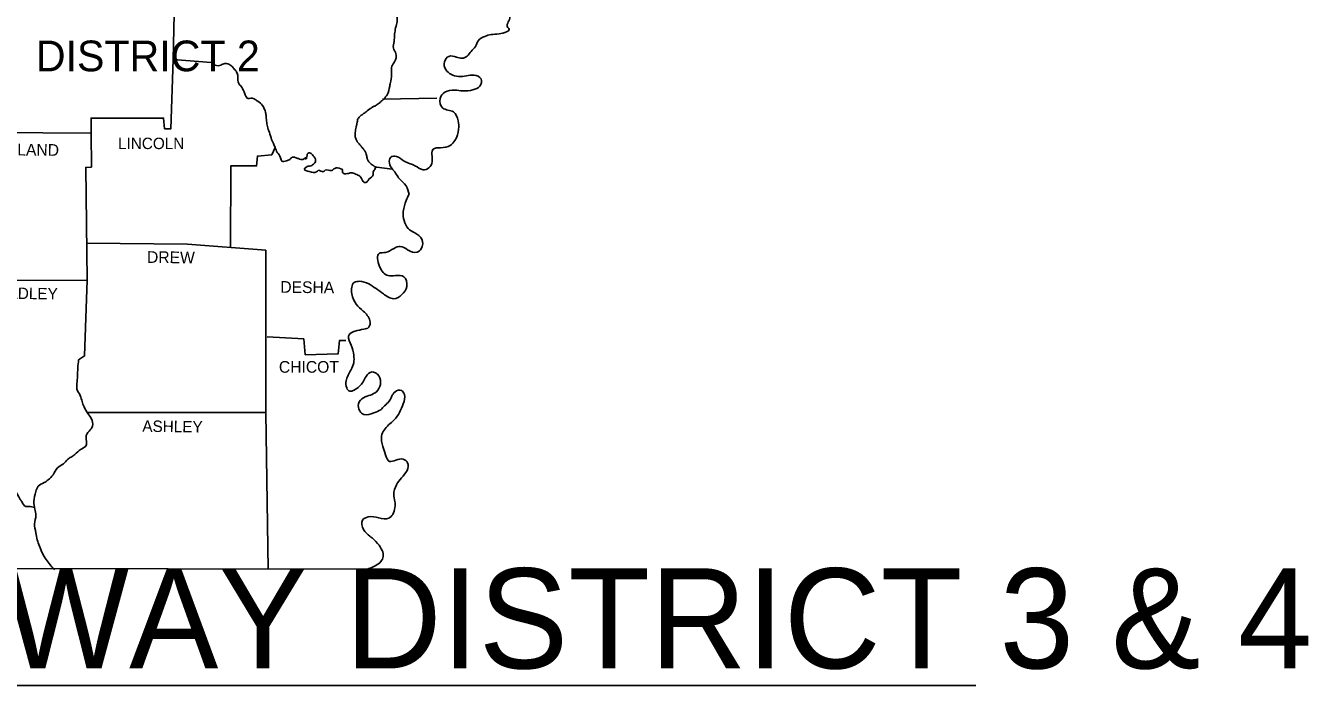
# Model space of a CAD drawing. Extents: x 31699 to 244310, y -8841 to 11474.
# Drawn here: x 80783 to 85394, y 4660 to 7032 of the extents above; entities that cross this region are included whole.
import ezdxf

# ---------------------------------------------------------------- set-up
doc = ezdxf.new("R2010")
doc.units = 0
for name, color, linetype in [('R_Border', 7, 'Continuous'), ('R_Border Prem', 7, 'Continuous'), ('R_Grid', 7, 'Continuous')]:
    doc.layers.add(name, color=color, linetype=linetype)

msp = doc.modelspace()

# ---------------------------------------------------------------- linework, layer by layer
at = {"layer": 'R_Border Prem'}
for p, q in [((82065.2, 6768.2), (82260.9, 6771.2)), ((76746.4, 4659.5), (84198.4, 4659.5))]:
    msp.add_line(p, q, dxfattribs=at)
for points in [[(81321.7, 7294.1), (81313.8, 6910.1), (81449.8, 6899.3)], [(81313.8, 6910.1), (81305, 6661.6), (81282.5, 6661.6), (81278.5, 6699.7), (81018.3, 6699.7), (81018.3, 6644.9)], [(80670, 6647.9), (81018.3, 6645.9)], [(81018.3, 6645.9), (81019.3, 6523.6), (80998.7, 6522.6), (81004.6, 6116.6)], [(81679.7, 6594.1), (81667.9, 6567.6), (81616.1, 6562.8), (81613.2, 6527.5), (81520.2, 6527.5), (81519.2, 6235)], [(81789.3, 6551), (81792.2, 6553.9), (81795.1, 6556.9), (81795.1, 6556.9)], [(81001.7, 6249.7), (81364.6, 6246.7), (81646.4, 6225.2)], [(81646.4, 6225.2), (81646.4, 5640.1), (81654.2, 5077.5)], [(80562.3, 6115.6), (81004.6, 6116.6)], [(81004.6, 6116.6), (80994.8, 5844.6), (80973.3, 5830.9)], [(81651.3, 5913.1), (81782.4, 5905.3), (81788.3, 5848.5), (81906.7, 5852.4), (81911.6, 5900.4), (81934.1, 5900.4)], [(78423.6, 5874.9), (78425.5, 5083.4), (82011.4, 5077.5)], [(81004.2, 5641.1), (81646.4, 5641.1)]]:
    msp.add_lwpolyline(points, dxfattribs=at)
for points in [[(82835.2, 7720.2), (82812.7, 7691.8), (82779.4, 7709.4), (82779.4, 7732.9), (82784.3, 7757.4), (82772.6, 7773), (82752, 7766.2), (82752, 7735.9), (82750.1, 7706.5), (82744.2, 7664.4), (82757.9, 7651.7), (82789.2, 7647.8), (82811.7, 7641.9), (82825.4, 7619.4), (82824.4, 7592), (82813.7, 7565.6), (82798, 7544.1), (82773.5, 7536.3), (82754, 7549), (82746.2, 7574.4), (82737.3, 7596.9), (82720.7, 7613.6), (82703.1, 7595), (82699.2, 7560.7), (82700.2, 7531.4), (82700.2, 7491.3), (82725.6, 7464.8), (82741.3, 7434.5), (82736.4, 7407.1), (82717.8, 7374.8), (82710, 7346.5), (82702.1, 7308.3), (82703.1, 7266.2), (82696.3, 7225.1), (82682.6, 7197.7), (82657.1, 7175.2), (82640.5, 7160.6), (82626.8, 7145.9), (82619.9, 7116.5), (82615, 7096), (82596.5, 7071.5), (82581.8, 7069.6), (82570, 7079.4), (82566.1, 7096), (82566.1, 7112.6), (82558.3, 7129.3), (82533.8, 7136.1), (82514.3, 7135.1), (82505.5, 7121.4), (82518.2, 7083.3), (82523.1, 7058.8), (82516.2, 7025.5), (82520.1, 7021.6), (82484.9, 7003), (82456.5, 7000.1), (82433.1, 6993.3), (82410.6, 6978.6), (82399.8, 6957.1), (82384.1, 6939.4), (82370.4, 6922.8), (82351.9, 6915), (82331.3, 6918.9), (82303.9, 6921.8), (82288.3, 6902.3), (82293.1, 6873.9), (82311.7, 6857.3), (82339.1, 6849.4), (82367.5, 6851.4), (82394.9, 6854.3), (82420.3, 6840.6), (82415.5, 6814.2), (82391, 6801.5), (82354.8, 6797.6), (82325.4, 6800.5), (82290.2, 6792.7), (82272.6, 6770.2), (82282.4, 6735.9), (82320.5, 6722.2), (82338.2, 6689.9), (82339.1, 6659.6), (82326.4, 6619.5), (82308.8, 6600.9), (82274.6, 6593.1), (82248.1, 6588.2), (82244.2, 6543.2), (82232.5, 6520.7), (82211.9, 6513.8), (82182.6, 6528.5), (82165, 6535.4), (82143.5, 6545.1), (82116.1, 6561.8), (82095.5, 6558.8), (82101.4, 6515.8), (82103.3, 6513.8), (82126.8, 6481.5), (82150.3, 6456.1), (82161.1, 6425.8)], [(81821.6, 7405.2), (81824.5, 7365), (81848, 7359.2), (81857.8, 7348.4), (81862.7, 7325.9), (81879.3, 7316.1), (81901.8, 7302.4), (81915.5, 7292.6), (81925.3, 7277), (81931.1, 7251.6), (81946.8, 7234.9), (81968.3, 7227.1), (81984, 7208.5), (81993.8, 7182.1), (82009.4, 7170.3), (82025.1, 7149.8), (82032.9, 7141), (82046.6, 7117.5), (82060.3, 7105.8), (82070.1, 7098.9), (82085.7, 7094), (82105.3, 7081.3), (82118, 7061.7), (82118, 7047.1), (82113.1, 7024.6), (82109.2, 7001.1), (82107.3, 6974.7), (82105.3, 6951.2), (82114.1, 6931.6), (82109.2, 6902.3), (82099.4, 6886.6), (82098.4, 6865.1), (82095.5, 6832.8), (82091.6, 6814.2), (82082.8, 6783.9), (82070.1, 6768.2)], [(81449.8, 6899.3), (81464.4, 6889.5), (81485, 6890.5), (81498.7, 6896.4), (81509.4, 6895.4), (81524.1, 6886.6), (81533.9, 6874.9), (81540.8, 6866.1), (81545.6, 6852.4), (81545.6, 6839.6), (81550.5, 6822), (81556.4, 6815.2), (81564.2, 6802.5), (81569.1, 6790.7), (81572.1, 6782.9), (81582.8, 6770.2), (81592.6, 6771.2), (81601.4, 6770.2), (81613.2, 6763.3), (81630.8, 6749.6), (81633.7, 6745.7), (81645.4, 6720.3), (81647.4, 6704.6), (81649.4, 6684.1), (81653.3, 6664.5), (81661.1, 6643), (81665, 6628.3), (81673.8, 6607.8), (81679.7, 6594.1), (81687.5, 6576.5), (81699.3, 6556.9), (81704.1, 6545.1), (81720.8, 6546.1), (81732.5, 6551), (81741.3, 6558.8), (81752.1, 6557.9), (81763.8, 6553.9), (81779.5, 6551), (81789.3, 6556.9), (81794.2, 6560.8), (81795.1, 6569.6), (81803.9, 6574.5), (81813.7, 6567.6), (81824.5, 6552), (81824.5, 6542.2), (81820.6, 6536.3), (81807.9, 6528.5), (81790.2, 6522.6), (81785.4, 6515.8), (81802, 6508), (81828.4, 6506), (81835.3, 6511.9), (81852.9, 6507), (81859.7, 6511.9), (81883.2, 6510.9), (81894, 6518.7), (81915.5, 6517.7), (81922.3, 6512.9), (81922.3, 6504.1), (81939.9, 6500.1), (81952.7, 6503.1), (81969.3, 6498.2), (81984, 6490.4), (81991.8, 6479.6), (82001.6, 6467.8), (82010.4, 6470.8), (82017.2, 6479.6), (82031.9, 6495.2), (82031.9, 6505), (82035.8, 6511.9), (82042.2, 6524.7)], [(82070.1, 6768.2), (82063.5, 6762.1), (82056.8, 6756.3), (82049.9, 6750.8), (82042.7, 6745.7), (82038.3, 6743.2), (82033.8, 6740.9), (82029.3, 6738.6), (82025.1, 6735.9), (82006.5, 6722.2), (81995.2, 6713.9), (81989.6, 6709.8), (81984, 6705.6), (81979.2, 6700), (81976.5, 6692.9), (81974.8, 6685), (81974.1, 6681.1), (81973.2, 6677.2), (81972, 6672.4), (81970.8, 6667.5), (81968.9, 6657.6), (81967.6, 6647.8), (81967.3, 6643), (81967.3, 6638.1), (81968, 6632), (81969.5, 6626), (81971.9, 6620.2), (81973.4, 6617.4), (81975.2, 6614.6), (81979.4, 6609.1), (81984, 6604.1), (81988.5, 6599.2), (81992.8, 6594.1), (81998.8, 6585.9), (82004.5, 6577.4), (82006.2, 6574.1), (82007.4, 6570.5), (82008.9, 6562.9), (82010.4, 6555.2), (82011.6, 6551.5), (82012.4, 6549.8), (82013.3, 6548.1), (82015.4, 6544.9), (82022.8, 6536.5), (82028.5, 6531.7), (82033.2, 6528.5), (82034.9, 6527.5), (82040, 6524.9), (82045.2, 6522.8)], [(82161.1, 6425.8), (82151.3, 6403.3), (82140.5, 6364.1), (82143.5, 6330.9), (82158.1, 6302.5), (82181.6, 6286.8), (82207, 6264.3), (82205.1, 6230.1), (82190.4, 6217.4), (82156.2, 6226.2), (82129.8, 6237.9), (82107.3, 6231.1), (82076.9, 6216.4), (82054.4, 6213.5), (82055.4, 6166.5), (82085.7, 6133.2), (82112.1, 6133.2), (82142.5, 6129.3), (82153.2, 6094.1), (82135.6, 6064.7), (82106.3, 6050.1), (82069.1, 6067.7), (82042.7, 6086.3), (82016.3, 6103.9), (81983, 6112.7), (81964.4, 6108.8), (81955.6, 6067.7), (81971.3, 6030.5), (81996.7, 6005.1), (82020.2, 5971.8), (82016.3, 5947.3), (81998.6, 5940.5), (81967.3, 5933.6), (81948.8, 5923.9), (81943.9, 5916), (81953.6, 5882.8), (81962.4, 5846.6), (81962.4, 5819.2), (81951.7, 5793.7), (81935.1, 5754.6), (81937, 5729.2), (81948.8, 5717.4), (81963.4, 5721.3), (81983, 5735), (81995.7, 5750.7), (82006.5, 5770.2), (82027, 5786.9), (82052.5, 5772.2), (82058.3, 5741.9), (82043.7, 5715.5), (82023.1, 5703.7), (81997.7, 5693.9), (81979.1, 5672.4), (81984, 5647), (81998.6, 5633.3), (82034.9, 5640.1), (82059.3, 5650.9), (82073, 5664.6), (82089.6, 5681.2), (82098.4, 5697.8), (82111.2, 5715.5), (82133.7, 5720.3), (82144.4, 5705.7), (82140.5, 5672.4), (82126.8, 5641.1), (82108.2, 5614.7), (82087.7, 5596.1), (82062.2, 5556), (82067.1, 5518.8), (82076.9, 5488.5), (82090.6, 5465), (82114.1, 5469.9), (82140.5, 5472.8), (82156.2, 5460.1), (82154.2, 5432.7), (82134.6, 5406.3), (82116.1, 5380.8), (82106.3, 5345.6), (82110.2, 5321.2), (82110.2, 5298.7), (82102.4, 5274.2), (82088.7, 5260.5), (82052.5, 5261.5), (82014.3, 5265.4), (81993.8, 5253.6), (81997.7, 5220.4), (82020.2, 5195.9), (82035.8, 5183.2), (82058.3, 5155.8), (82068.1, 5133.3), (82065.2, 5113.7), (82051.5, 5097.1), (82011.4, 5077.5)], [(80973.3, 5830.9), (80970.3, 5800.6), (80969.4, 5772.2), (80967.4, 5744.8), (80967.4, 5724.3), (80979.1, 5701.8), (80986, 5680.2), (80992.8, 5661.6), (81006.5, 5637.2), (81019.3, 5618.6), (81023.2, 5592.2), (81015.4, 5578.5), (81000.7, 5557.9), (80999.7, 5520.8), (80982.1, 5509), (80959.6, 5489.4), (80946.9, 5480.6), (80933.2, 5471.8), (80918.5, 5456.2), (80897, 5441.5), (80881.3, 5417), (80863.7, 5398.5), (80849, 5388.7), (80828.5, 5375.9), (80819.7, 5356.4), (80812.8, 5320.2), (80815.8, 5293.8), (80819.7, 5270.3), (80814.8, 5240.9), (80819.7, 5208.6), (80824.6, 5183.2), (80832.4, 5160.7), (80843.2, 5135.3), (80856.8, 5111.8), (80886.2, 5075.6)], [(79997.8, 5604.9), (80013.5, 5615.7), (80028.1, 5621.5), (80042.8, 5618.6), (80058.5, 5616.6), (80072.2, 5618.6), (80089.8, 5615.7), (80104.5, 5606.9), (80121.1, 5600), (80137.7, 5600), (80152.4, 5600), (80165.1, 5591.2), (80188.6, 5592.2), (80208.2, 5600), (80227.7, 5605.9), (80254.1, 5608.8), (80277.6, 5592.2), (80294.3, 5578.5), (80308, 5562.8), (80317.7, 5545.2), (80328.5, 5535.4), (80346.1, 5528.6), (80359.8, 5525.6), (80376.5, 5520.8), (80385.3, 5516.8), (80393.1, 5498.2), (80405.8, 5472.8), (80430.3, 5464), (80460.6, 5475.7), (80485.1, 5482.6), (80502.7, 5488.5), (80513.4, 5492.4), (80523.2, 5493.4), (80520.3, 5495.3), (80532, 5498.2), (80542.8, 5490.4), (80549.6, 5479.7), (80561.4, 5464), (80572.1, 5450.3), (80582.9, 5445.4), (80593.7, 5451.3), (80608.3, 5446.4), (80621.1, 5441.5), (80635.7, 5437.6), (80648.4, 5436.6), (80665.1, 5432.7), (80677.8, 5425.8), (80689.5, 5419), (80701.3, 5406.3), (80713, 5386.7), (80716.9, 5371.1), (80730.6, 5355.4), (80743.4, 5355.4), (80761.9, 5330), (80768.8, 5320.2), (80783.5, 5302.6), (80794.2, 5302.6), (80814.8, 5298.7)]]:
    msp.add_spline(points, degree=3, dxfattribs=at)
at = {"layer": 'R_Grid'}
msp.add_line((82045.2, 6522.8), (82100.4, 6515.8), dxfattribs=at)

# ---------------------------------------------------------------- texts
at = {"layer": 'R_Border'}
for s, height, rotation, p in [('CLEVELAND', 42.07, 359.3377, (80568.2, 6567.6)), ('DREW', 42.06, 359.2258, (81218.9, 6179.2)), ('BRADLEY', 41.08, 359.1449, (80641.6, 6051)), ('DESHA', 42.06, 359.3704, (81698.3, 6071.6)), ('ASHLEY', 41.09, 359.2361, (81202.2, 5571.6))]:
    msp.add_text(s, height=height, rotation=rotation, dxfattribs=at).set_placement(p)
for s, height, p in [('LINCOLN', 41.09, (81115.1, 6588.2)), ('CHICOT', 42.07, (81693.4, 5783.9)), ('ARKANSAS HIGHWAY DISTRICT 3 & 4', 360, (76741.3, 4720.5))]:
    msp.add_text(s, height=height, dxfattribs=at).set_placement(p)
at = {"layer": 'R_Grid'}
msp.add_text('DISTRICT 2', height=110.56, dxfattribs=at).set_placement((80819.7, 6868))

doc.saveas('drawing.dxf')
